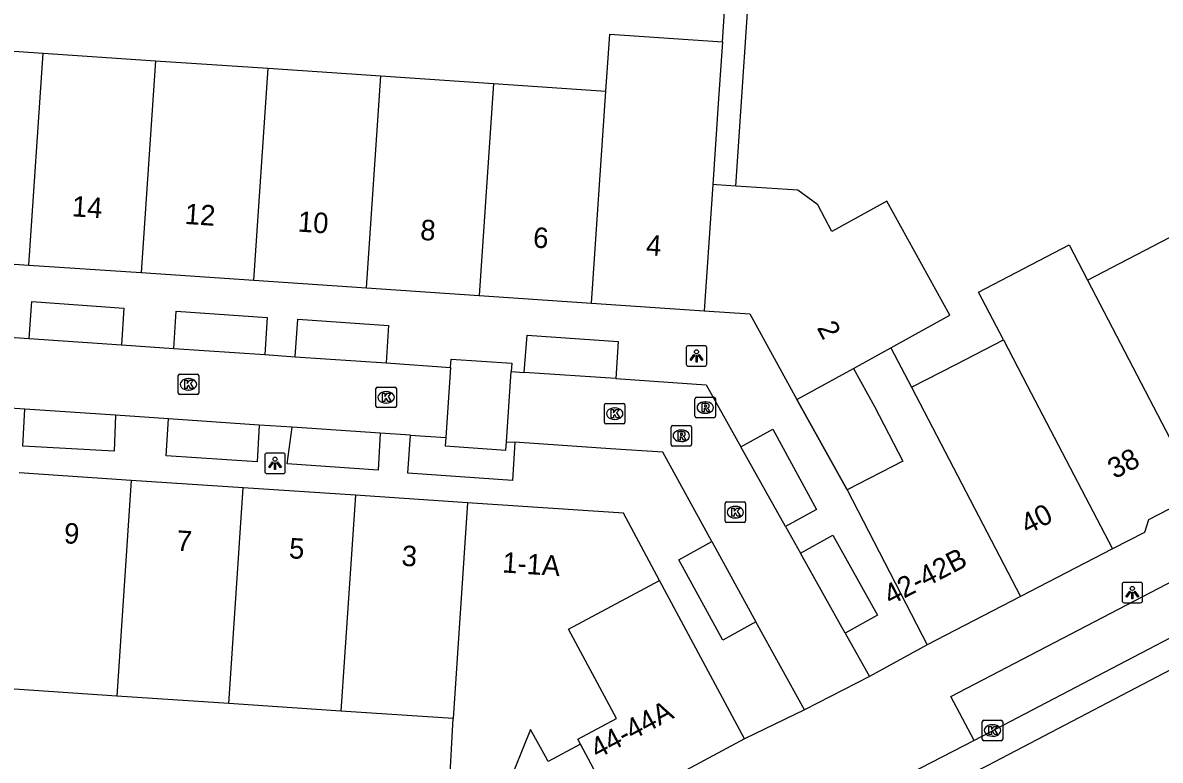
# Model space of a CAD drawing. Extents: x 159961 to 160856, y 382704 to 383353.
# Drawn here: x 160707.1 to 160762.6, y 382866.1 to 382902.1 of the extents above; entities that cross this region are included whole.
import ezdxf

# ---------------------------------------------------------------- set-up
doc = ezdxf.new("R2010")
doc.units = 0
for name, color, linetype in [('IMGEO_Kolk', 7, 'Continuous'), ('IMGEO_Lichtpunt', 7, 'Continuous'), ('IMGEO_Muur', 7, 'Continuous'), ('IMGEO_Pand', 7, 'Continuous'), ('IMGEO_Pand_nummerreeks', 7, 'Continuous'), ('IMGEO_Rijbaan_lokaal_gesloten', 7, 'Continuous'), ('IMGEO_Rijbaan_lokaal_open', 7, 'Continuous'), ('IMGEO_Rioolput', 7, 'Continuous'), ('IMGEO_Voetpad_open', 7, 'Continuous')]:
    doc.layers.add(name, color=color, linetype=linetype)

msp = doc.modelspace()

# ---------------------------------------------------------------- linework, layer by layer
at = {"layer": 'IMGEO_Kolk'}
for p, q in [((160714.745, 382884.914), (160715.597, 382884.914)), ((160714.67, 382883.988), (160714.67, 382884.84)), ((160715.158, 382884.694), (160715.183, 382884.694)), ((160715.671, 382884.84), (160715.671, 382883.988)), ((160715.597, 382883.914), (160714.745, 382883.914)), ((160715.181, 382884.134), (160715.156, 382884.134)), ((160724.323, 382883.353), (160724.323, 382884.205)), ((160724.398, 382884.279), (160725.25, 382884.279)), ((160724.811, 382884.059), (160724.836, 382884.059)), ((160725.324, 382884.205), (160725.324, 382883.353)), ((160725.25, 382883.279), (160724.398, 382883.279)), ((160724.834, 382883.499), (160724.809, 382883.499)), ((160735.487, 382882.555), (160735.487, 382883.407)), ((160735.562, 382883.481), (160736.414, 382883.481)), ((160735.975, 382883.261), (160736, 382883.261)), ((160736.488, 382883.407), (160736.488, 382882.555)), ((160735.998, 382882.701), (160735.973, 382882.701)), ((160736.414, 382882.481), (160735.562, 382882.481)), ((160741.379, 382877.744), (160741.379, 382878.596)), ((160741.454, 382878.67), (160742.306, 382878.67)), ((160741.867, 382878.45), (160741.892, 382878.45)), ((160742.38, 382878.596), (160742.38, 382877.744)), ((160741.89, 382877.89), (160741.865, 382877.89)), ((160742.306, 382877.67), (160741.454, 382877.67)), ((160753.938, 382867.081), (160753.938, 382867.933)), ((160754.013, 382868.007), (160754.865, 382868.007)), ((160754.426, 382867.787), (160754.451, 382867.787)), ((160754.939, 382867.933), (160754.939, 382867.081)), ((160754.449, 382867.227), (160754.424, 382867.227)), ((160754.865, 382867.007), (160754.013, 382867.007))]:
    msp.add_line(p, q, dxfattribs=at)
for points in [[(160714.745, 382884.914), (160715.597, 382884.914)], [(160714.67, 382883.988), (160714.67, 382884.84)], [(160714.991, 382884.614), (160715.114, 382884.614), (160715.114, 382884.463), (160715.244, 382884.614), (160715.408, 382884.614), (160715.262, 382884.463), (160715.415, 382884.214), (160715.263, 382884.214), (160715.178, 382884.378), (160715.114, 382884.311), (160715.114, 382884.214), (160714.991, 382884.214), (160714.991, 382884.614)], [(160715.671, 382884.84), (160715.671, 382883.988)], [(160715.597, 382883.914), (160714.745, 382883.914)], [(160724.323, 382883.353), (160724.323, 382884.205)], [(160724.398, 382884.279), (160725.25, 382884.279)], [(160724.644, 382883.979), (160724.767, 382883.979), (160724.767, 382883.828), (160724.897, 382883.979), (160725.061, 382883.979), (160724.915, 382883.828), (160725.068, 382883.579), (160724.916, 382883.579), (160724.831, 382883.743), (160724.767, 382883.676), (160724.767, 382883.579), (160724.644, 382883.579), (160724.644, 382883.979)], [(160725.324, 382884.205), (160725.324, 382883.353)], [(160725.25, 382883.279), (160724.398, 382883.279)], [(160735.487, 382882.555), (160735.487, 382883.407)], [(160735.562, 382883.481), (160736.414, 382883.481)], [(160736.488, 382883.407), (160736.488, 382882.555)], [(160735.808, 382883.181), (160735.931, 382883.181), (160735.931, 382883.03), (160736.061, 382883.181), (160736.225, 382883.181), (160736.079, 382883.03), (160736.232, 382882.781), (160736.08, 382882.781), (160735.995, 382882.945), (160735.931, 382882.878), (160735.931, 382882.781), (160735.808, 382882.781), (160735.808, 382883.181)], [(160736.414, 382882.481), (160735.562, 382882.481)], [(160741.379, 382877.744), (160741.379, 382878.596)], [(160741.454, 382878.67), (160742.306, 382878.67)], [(160741.7, 382878.37), (160741.823, 382878.37), (160741.823, 382878.219), (160741.953, 382878.37), (160742.117, 382878.37), (160741.971, 382878.219), (160742.124, 382877.97), (160741.972, 382877.97), (160741.887, 382878.134), (160741.823, 382878.067), (160741.823, 382877.97), (160741.7, 382877.97), (160741.7, 382878.37)], [(160742.38, 382878.596), (160742.38, 382877.744)], [(160742.306, 382877.67), (160741.454, 382877.67)], [(160753.938, 382867.081), (160753.938, 382867.933)], [(160754.013, 382868.007), (160754.865, 382868.007)], [(160754.259, 382867.707), (160754.382, 382867.707), (160754.382, 382867.556), (160754.512, 382867.707), (160754.676, 382867.707), (160754.53, 382867.556), (160754.683, 382867.307), (160754.531, 382867.307), (160754.446, 382867.471), (160754.382, 382867.404), (160754.382, 382867.307), (160754.259, 382867.307), (160754.259, 382867.707)], [(160754.939, 382867.933), (160754.939, 382867.081)], [(160754.865, 382867.007), (160754.013, 382867.007)]]:
    msp.add_lwpolyline(points, dxfattribs=at)
for centre, start, end in [((160714.747, 382884.838), 91.552, 178.448), ((160714.747, 382884.838), 91.552, 178.448), ((160715.595, 382884.838), 1.552, 88.448), ((160715.595, 382884.838), 1.552, 88.448), ((160714.747, 382883.99), 181.552, 268.448), ((160714.747, 382883.99), 181.552, 268.448), ((160715.595, 382883.99), 271.552, 358.448), ((160715.595, 382883.99), 271.552, 358.448), ((160724.4, 382884.203), 91.552, 178.448), ((160724.4, 382884.203), 91.552, 178.448), ((160725.248, 382884.203), 1.552, 88.448), ((160725.248, 382884.203), 1.552, 88.448), ((160724.4, 382883.355), 181.552, 268.448), ((160724.4, 382883.355), 181.552, 268.448), ((160725.248, 382883.355), 271.552, 358.448), ((160725.248, 382883.355), 271.552, 358.448), ((160735.564, 382883.405), 91.552, 178.448), ((160735.564, 382883.405), 91.552, 178.448), ((160736.412, 382883.405), 1.552, 88.448), ((160736.412, 382883.405), 1.552, 88.448), ((160735.564, 382882.557), 181.552, 268.448), ((160735.564, 382882.557), 181.552, 268.448), ((160736.412, 382882.557), 271.552, 358.448), ((160736.412, 382882.557), 271.552, 358.448), ((160741.456, 382878.594), 91.552, 178.448), ((160741.456, 382878.594), 91.552, 178.448), ((160742.304, 382878.594), 1.552, 88.448), ((160742.304, 382878.594), 1.552, 88.448), ((160741.456, 382877.746), 181.552, 268.448), ((160741.456, 382877.746), 181.552, 268.448), ((160742.304, 382877.746), 271.552, 358.448), ((160742.304, 382877.746), 271.552, 358.448), ((160754.015, 382867.931), 91.552, 178.448), ((160754.015, 382867.931), 91.552, 178.448), ((160754.863, 382867.931), 1.552, 88.448), ((160754.863, 382867.931), 1.552, 88.448), ((160754.015, 382867.083), 181.552, 268.448), ((160754.015, 382867.083), 181.552, 268.448), ((160754.863, 382867.083), 271.552, 358.448), ((160754.863, 382867.083), 271.552, 358.448)]:
    msp.add_arc(centre, 0.0765, start, end, dxfattribs=at)
for centre, major_axis, ratio, start_param, end_param in [((160715.157, 382884.414), (-0.387, 0.002), 0.722429, 4.712389, 7.853982), ((160715.182, 382884.414), (-0.39, 0.002), 0.717154, 1.570796, 4.712389), ((160724.81, 382883.779), (-0.387, 0.002), 0.722429, 4.712389, 7.853982), ((160724.835, 382883.779), (-0.39, 0.002), 0.717154, 1.570796, 4.712389), ((160735.974, 382882.981), (-0.387, 0.002), 0.722429, 4.712389, 7.853982), ((160735.999, 382882.981), (-0.39, 0.002), 0.717154, 1.570796, 4.712389), ((160741.866, 382878.17), (-0.387, 0.002), 0.722429, 4.712389, 7.853982), ((160741.891, 382878.17), (-0.39, 0.002), 0.717154, 1.570796, 4.712389), ((160754.425, 382867.507), (-0.387, 0.002), 0.722429, 4.712389, 7.853982), ((160754.45, 382867.507), (-0.39, 0.002), 0.717154, 1.570796, 4.712389)]:
    msp.add_ellipse(centre, major_axis=major_axis, ratio=ratio, start_param=start_param, end_param=end_param, dxfattribs=at)
at = {"layer": 'IMGEO_Lichtpunt'}
for p, q in [((160739.483, 382886.204), (160739.483, 382885.397)), ((160739.483, 382886.204), (160739.483, 382885.397)), ((160740.385, 382886.299), (160739.577, 382886.299)), ((160740.385, 382886.299), (160739.577, 382886.299)), ((160740.479, 382885.397), (160740.479, 382886.204)), ((160740.479, 382885.397), (160740.479, 382886.204)), ((160739.577, 382885.303), (160740.385, 382885.303)), ((160739.577, 382885.303), (160740.385, 382885.303)), ((160719.802, 382881.055), (160718.994, 382881.055)), ((160719.802, 382881.055), (160718.994, 382881.055)), ((160718.9, 382880.96), (160718.9, 382880.153)), ((160718.9, 382880.96), (160718.9, 382880.153)), ((160719.896, 382880.153), (160719.896, 382880.96)), ((160719.896, 382880.153), (160719.896, 382880.96)), ((160718.994, 382880.059), (160719.802, 382880.059)), ((160718.994, 382880.059), (160719.802, 382880.059)), ((160760.768, 382874.647), (160760.768, 382873.84)), ((160760.768, 382874.647), (160760.768, 382873.84)), ((160761.67, 382874.742), (160760.862, 382874.742)), ((160761.67, 382874.742), (160760.862, 382874.742)), ((160761.764, 382873.84), (160761.764, 382874.647)), ((160761.764, 382873.84), (160761.764, 382874.647)), ((160760.862, 382873.746), (160761.67, 382873.746)), ((160760.862, 382873.746), (160761.67, 382873.746))]:
    msp.add_line(p, q, dxfattribs=at)
for points in [[(160739.857, 382885.868), (160739.896, 382885.84), (160739.708, 382885.578), (160739.67, 382885.605), (160739.857, 382885.868)], [(160739.959, 382885.82), (160740.006, 382885.82), (160740.006, 382885.498), (160739.959, 382885.498), (160739.959, 382885.82)], [(160740.069, 382885.84), (160740.107, 382885.867), (160740.294, 382885.605), (160740.255, 382885.577), (160740.069, 382885.84)], [(160719.274, 382880.624), (160719.313, 382880.596), (160719.125, 382880.334), (160719.087, 382880.361), (160719.274, 382880.624)], [(160719.376, 382880.576), (160719.423, 382880.576), (160719.423, 382880.254), (160719.376, 382880.254), (160719.376, 382880.576)], [(160719.486, 382880.596), (160719.524, 382880.623), (160719.711, 382880.361), (160719.672, 382880.333), (160719.486, 382880.596)], [(160761.142, 382874.311), (160761.181, 382874.283), (160760.993, 382874.021), (160760.955, 382874.048), (160761.142, 382874.311)], [(160761.244, 382874.263), (160761.291, 382874.263), (160761.291, 382873.941), (160761.244, 382873.941), (160761.244, 382874.263)], [(160761.354, 382874.283), (160761.392, 382874.31), (160761.579, 382874.048), (160761.54, 382874.02), (160761.354, 382874.283)]]:
    msp.add_lwpolyline(points, dxfattribs=at)
for centre in [(160739.982, 382886.002), (160719.399, 382880.758), (160761.267, 382874.445)]:
    msp.add_circle(centre, 0.0994, dxfattribs=at)
for centre, start, end in [((160739.577, 382886.204), 90, 180), ((160739.577, 382886.204), 90, 180), ((160740.385, 382886.204), 0, 90), ((160740.385, 382886.204), 0, 90), ((160739.577, 382885.397), 180, 270), ((160739.577, 382885.397), 180, 270), ((160740.385, 382885.397), 270, 0), ((160740.385, 382885.397), 270, 360), ((160718.994, 382880.96), 90, 180), ((160718.994, 382880.96), 90, 180), ((160719.802, 382880.96), 0, 90), ((160719.802, 382880.96), 0, 90), ((160718.994, 382880.153), 180, 270), ((160718.994, 382880.153), 180, 270), ((160719.802, 382880.153), 270, 0), ((160719.802, 382880.153), 270, 360), ((160760.862, 382874.647), 90, 180), ((160760.862, 382874.647), 90, 180), ((160761.67, 382874.647), 0, 90), ((160761.67, 382874.647), 0, 90), ((160760.862, 382873.84), 180, 270), ((160760.862, 382873.84), 180, 270), ((160761.67, 382873.84), 270, 0), ((160761.67, 382873.84), 270, 360)]:
    msp.add_arc(centre, 0.0946, start, end, dxfattribs=at)
at = {"layer": 'IMGEO_Muur'}
msp.add_lwpolyline([(160744.889, 382883.671), (160747.334, 382879.263)], dxfattribs=at)
at = {"layer": 'IMGEO_Pand'}
for points in [[(160735.56, 382898.735), (160735.748, 382901.514), (160741.247, 382901.143)], [(160741.247, 382901.143), (160741.059, 382898.363), (160740.776, 382894.177)], [(160702.57, 382900.969), (160708.069, 382900.596)], [(160707.368, 382890.242), (160708.069, 382900.596)], [(160708.069, 382900.596), (160713.566, 382900.224)], [(160713.566, 382900.224), (160712.866, 382889.87)], [(160713.566, 382900.224), (160719.066, 382899.852)], [(160718.365, 382889.497), (160719.066, 382899.852)], [(160719.066, 382899.852), (160724.562, 382899.48)], [(160723.863, 382889.125), (160724.562, 382899.48)], [(160724.562, 382899.48), (160730.062, 382899.107)], [(160730.062, 382899.107), (160729.362, 382888.752)], [(160730.062, 382899.107), (160735.56, 382898.735)], [(160734.86, 382888.38), (160735.56, 382898.735)], [(160740.776, 382894.177), (160740.359, 382888.008)], [(160741.896, 382894.101), (160740.952, 382894.165), (160740.776, 382894.177)], [(160749.477, 382886.199), (160752.358, 382887.787), (160749.282, 382893.367), (160746.593, 382891.885), (160745.914, 382893.187), (160744.934, 382893.895), (160741.896, 382894.101)], [(160759.077, 382889.5), (160763.496, 382891.799)], [(160754.974, 382886.591), (160753.759, 382888.924), (160758.179, 382891.225), (160759.077, 382889.5)], [(160701.869, 382890.615), (160707.368, 382890.242)], [(160707.368, 382890.242), (160712.866, 382889.87)], [(160712.866, 382889.87), (160718.365, 382889.497)], [(160718.365, 382889.497), (160723.863, 382889.125)], [(160759.077, 382889.5), (160764.511, 382879.067)], [(160723.863, 382889.125), (160729.362, 382888.752)], [(160729.362, 382888.752), (160734.86, 382888.38)], [(160734.86, 382888.38), (160740.359, 382888.008)], [(160740.359, 382888.008), (160742.582, 382887.857), (160744.889, 382883.671)], [(160750.483, 382884.269), (160752.675, 382885.402), (160754.974, 382886.591)], [(160754.974, 382886.591), (160756.134, 382884.362), (160760.296, 382876.372)], [(160747.652, 382885.194), (160749.477, 382886.199)], [(160749.477, 382886.199), (160750.483, 382884.269)], [(160744.889, 382883.671), (160747.652, 382885.194)], [(160747.652, 382885.194), (160748.677, 382883.335), (160750.054, 382880.669), (160747.334, 382879.263)], [(160750.483, 382884.269), (160755.802, 382874.049)], [(160712.37, 382879.724), (160706.895, 382880.089)], [(160712.37, 382879.724), (160711.667, 382869.188)], [(160717.845, 382879.359), (160712.37, 382879.724)], [(160717.143, 382868.823), (160717.845, 382879.359)], [(160723.32, 382878.994), (160717.845, 382879.359)], [(160723.32, 382878.994), (160722.617, 382868.458)], [(160728.795, 382878.629), (160723.32, 382878.994)], [(160747.334, 382879.263), (160751.248, 382871.695)], [(160764.511, 382879.067), (160762.058, 382877.798), (160761.861, 382877.181), (160760.296, 382876.372)], [(160728.795, 382878.629), (160728.103, 382868.092)], [(160738.179, 382874.84), (160736.42, 382878.121), (160728.795, 382878.629)], [(160760.296, 382876.372), (160755.802, 382874.049)], [(160734.309, 382866.839), (160734.179, 382867.081), (160736.076, 382868.097), (160733.738, 382872.46), (160738.179, 382874.84)], [(160742.328, 382867.099), (160738.179, 382874.84)], [(160755.802, 382874.049), (160751.248, 382871.695)], [(160711.667, 382869.188), (160706.193, 382869.553)], [(160717.143, 382868.823), (160711.667, 382869.188)], [(160722.617, 382868.458), (160717.143, 382868.823)], [(160728.103, 382868.092), (160722.617, 382868.458)], [(160734.309, 382866.839), (160732.737, 382865.996), (160732.604, 382866.237), (160731.87, 382867.558), (160730.719, 382864.693), (160727.919, 382864.809), (160728.103, 382868.092)], [(160735.99, 382863.702), (160734.309, 382866.839)], [(160742.328, 382867.099), (160735.99, 382863.702)]]:
    msp.add_lwpolyline(points, dxfattribs=at)
at = {"layer": 'IMGEO_Rijbaan_lokaal_gesloten'}
for points in [[(160658.793, 382788.217), (160658.795, 382788.219), (160713.681, 382839.487), (160716.862, 382842.261), (160724.646, 382848.459), (160727.703, 382850.736), (160730.902, 382852.951), (160733.843, 382854.844), (160736.572, 382856.486), (160745.822, 382861.534), (160754.189, 382865.798), (160800.497, 382890.041), (160850.387, 382917.788)], [(160833.656, 382910.101), (160799.878, 382891.281), (160796.345, 382889.412), (160753.546, 382867.025)], [(160753.546, 382867.025), (160745.141, 382862.692)]]:
    msp.add_lwpolyline(points, dxfattribs=at)
at = {"layer": 'IMGEO_Rijbaan_lokaal_open'}
for points in [[(160695.238, 382887.483), (160707.389, 382886.652)], [(160707.389, 382886.652), (160711.899, 382886.343)], [(160711.899, 382886.343), (160714.461, 382886.168)], [(160714.461, 382886.168), (160718.9, 382885.865)], [(160718.9, 382885.865), (160720.375, 382885.764)], [(160720.375, 382885.764), (160724.823, 382885.459)], [(160727.972, 382885.244), (160728, 382885.652), (160730.963, 382885.45), (160730.935, 382885.041)], [(160724.823, 382885.459), (160727.972, 382885.244)], [(160727.972, 382885.244), (160727.74, 382881.812)], [(160730.703, 382881.611), (160730.935, 382885.041)], [(160730.935, 382885.041), (160731.571, 382884.997)], [(160736.035, 382884.692), (160731.571, 382884.997)], [(160736.035, 382884.692), (160740.46, 382884.389), (160742.152, 382881.365)], [(160707.184, 382883.204), (160705.703, 382883.304)], [(160711.614, 382882.904), (160707.184, 382883.204)], [(160714.187, 382882.73), (160711.614, 382882.904)], [(160718.623, 382882.426), (160714.187, 382882.73)], [(160720.242, 382882.32), (160718.623, 382882.426)], [(160724.54, 382882.029), (160720.242, 382882.32)], [(160726.017, 382881.929), (160724.54, 382882.029)], [(160726.017, 382881.929), (160727.74, 382881.812)], [(160727.74, 382881.812), (160727.712, 382881.403), (160730.675, 382881.202), (160730.703, 382881.611)], [(160730.703, 382881.611), (160731.113, 382881.583)], [(160740.724, 382876.741), (160738.329, 382881.095), (160735.778, 382881.268), (160731.339, 382881.568), (160731.113, 382881.583)], [(160744.329, 382877.473), (160742.152, 382881.365)], [(160744.329, 382877.473), (160745.057, 382876.172)], [(160740.724, 382876.741), (160742.88, 382872.82)], [(160747.244, 382872.263), (160745.057, 382876.172)], [(160745.251, 382868.51), (160742.88, 382872.82)], [(160747.244, 382872.263), (160748.426, 382870.149)], [(160748.426, 382870.149), (160745.251, 382868.51)]]:
    msp.add_lwpolyline(points, dxfattribs=at)
at = {"layer": 'IMGEO_Rioolput'}
for p, q in [((160739.908, 382882.855), (160739.908, 382883.707)), ((160739.983, 382883.781), (160740.835, 382883.781)), ((160740.396, 382883.561), (160740.421, 382883.561)), ((160740.909, 382883.707), (160740.909, 382882.855)), ((160740.835, 382882.781), (160739.983, 382882.781)), ((160740.419, 382883.001), (160740.394, 382883.001)), ((160738.736, 382881.474), (160738.736, 382882.326)), ((160738.811, 382882.4), (160739.663, 382882.4)), ((160739.224, 382882.18), (160739.249, 382882.18)), ((160739.737, 382882.326), (160739.737, 382881.474)), ((160739.247, 382881.62), (160739.222, 382881.62)), ((160739.663, 382881.4), (160738.811, 382881.4))]:
    msp.add_line(p, q, dxfattribs=at)
for points in [[(160739.908, 382882.855), (160739.908, 382883.707)], [(160739.983, 382883.781), (160740.835, 382883.781)], [(160740.497, 382883.479), (160740.245, 382883.481), (160740.245, 382883.081)], [(160740.423, 382883.4), (160740.369, 382883.4), (160740.369, 382883.319)], [(160740.369, 382883.319), (160740.421, 382883.319)], [(160740.909, 382883.707), (160740.909, 382882.855)], [(160740.835, 382882.781), (160739.983, 382882.781)], [(160740.245, 382883.081), (160740.369, 382883.081), (160740.369, 382883.243), (160740.38, 382883.243)], [(160740.427, 382883.214), (160740.498, 382883.081), (160740.638, 382883.081), (160740.573, 382883.207)], [(160738.736, 382881.474), (160738.736, 382882.326)], [(160738.811, 382882.4), (160739.663, 382882.4)], [(160739.737, 382882.326), (160739.737, 382881.474)], [(160739.325, 382882.098), (160739.073, 382882.1), (160739.073, 382881.7)], [(160739.073, 382881.7), (160739.197, 382881.7), (160739.197, 382881.862), (160739.208, 382881.862)], [(160739.251, 382882.019), (160739.197, 382882.019), (160739.197, 382881.938)], [(160739.197, 382881.938), (160739.249, 382881.938)], [(160739.255, 382881.833), (160739.326, 382881.7), (160739.466, 382881.7), (160739.401, 382881.826)], [(160739.663, 382881.4), (160738.811, 382881.4)]]:
    msp.add_lwpolyline(points, dxfattribs=at)
for centre, radius, start, end in [((160739.985, 382883.705), 0.0765, 91.552, 178.448), ((160739.985, 382883.705), 0.0765, 91.552, 178.448), ((160740.405, 382883.508), 0.19, 274.7715, 282.9687), ((160740.429, 382883.304), 0.0964, 77.0061, 93.1865), ((160740.443, 382883.361), 0.0378, 276.6634, 79.6772), ((160740.496, 382883.369), 0.109, 350.3612, 89.416), ((160740.494, 382883.369), 0.112, 277.5842, 350.9817), ((160740.478, 382883.154), 0.108, 29.5134, 73.7905), ((160740.833, 382883.705), 0.0765, 1.552, 88.448), ((160740.833, 382883.705), 0.0765, 1.552, 88.448), ((160739.985, 382882.857), 0.0765, 181.552, 268.448), ((160739.985, 382882.857), 0.0765, 181.552, 268.448), ((160740.379, 382883.19), 0.0533, 26.0293, 88.6989), ((160740.833, 382882.857), 0.0765, 271.552, 358.448), ((160740.833, 382882.857), 0.0765, 271.552, 358.448), ((160738.813, 382882.324), 0.0765, 91.552, 178.448), ((160738.813, 382882.324), 0.0765, 91.552, 178.448), ((160739.661, 382882.324), 0.0765, 1.552, 88.448), ((160739.661, 382882.324), 0.0765, 1.552, 88.448), ((160739.207, 382881.809), 0.0533, 26.0293, 88.6989), ((160739.233, 382882.127), 0.19, 274.7715, 282.9687), ((160739.257, 382881.923), 0.0964, 77.0061, 93.1865), ((160739.271, 382881.98), 0.0378, 276.6634, 79.6772), ((160739.324, 382881.988), 0.109, 350.3612, 89.416), ((160739.322, 382881.988), 0.112, 277.5842, 350.9817), ((160739.306, 382881.773), 0.108, 29.5134, 73.7905), ((160738.813, 382881.476), 0.0765, 181.552, 268.448), ((160738.813, 382881.476), 0.0765, 181.552, 268.448), ((160739.661, 382881.476), 0.0765, 271.552, 358.448), ((160739.661, 382881.476), 0.0765, 271.552, 358.448)]:
    msp.add_arc(centre, radius, start, end, dxfattribs=at)
for centre, major_axis, ratio, start_param, end_param in [((160740.395, 382883.281), (-0.387, 0.002), 0.722429, 4.712389, 7.853982), ((160740.42, 382883.281), (-0.39, 0.002), 0.717154, 1.570796, 4.712389), ((160739.223, 382881.9), (-0.387, 0.002), 0.722429, 4.712389, 7.853982), ((160739.248, 382881.9), (-0.39, 0.002), 0.717154, 1.570796, 4.712389)]:
    msp.add_ellipse(centre, major_axis=major_axis, ratio=ratio, start_param=start_param, end_param=end_param, dxfattribs=at)
at = {"layer": 'IMGEO_Voetpad_open'}
for points in [[(160741.247, 382901.143), (160741.781, 382909.327)], [(160741.896, 382894.101), (160742.735, 382906.48), (160744.527, 382906.317), (160744.632, 382907.467)], [(160707.389, 382886.652), (160707.521, 382888.464), (160712.014, 382888.137), (160711.899, 382886.343)], [(160714.461, 382886.168), (160714.568, 382887.981), (160719.018, 382887.676), (160718.9, 382885.865)], [(160720.375, 382885.764), (160720.506, 382887.591), (160724.941, 382887.281), (160724.823, 382885.459)], [(160731.571, 382884.997), (160731.705, 382886.809), (160736.158, 382886.502), (160736.035, 382884.692)], [(160747.334, 382879.263), (160744.889, 382883.671)], [(160711.614, 382882.904), (160711.539, 382881.146), (160707.082, 382881.395), (160707.184, 382883.204)], [(160718.623, 382882.426), (160718.525, 382880.623), (160714.076, 382880.924), (160714.187, 382882.73)], [(160724.54, 382882.029), (160724.442, 382880.214), (160719.985, 382880.529), (160720.242, 382882.32)], [(160742.152, 382881.365), (160743.714, 382882.23), (160745.846, 382878.299), (160744.329, 382877.473)], [(160731.113, 382881.583), (160730.996, 382879.723), (160725.89, 382880.081), (160726.017, 382881.929)], [(160742.88, 382872.82), (160741.27, 382871.925), (160739.115, 382875.836), (160740.724, 382876.741)], [(160745.057, 382876.172), (160746.637, 382877.041), (160748.814, 382873.145), (160747.244, 382872.263)], [(160753.546, 382867.025), (160752.41, 382869.16), (160764.501, 382875.466)], [(160751.248, 382871.695), (160748.426, 382870.149)], [(160745.251, 382868.51), (160742.328, 382867.099)]]:
    msp.add_lwpolyline(points, dxfattribs=at)

# ---------------------------------------------------------------- texts
at = {"layer": 'IMGEO_Pand_nummerreeks'}
for s, rotation, p in [('14', 356.1252, (160709.452, 382892.626)), ('12', 356.1252, (160714.966, 382892.253)), ('10', 356.1252, (160720.489, 382891.879)), ('8', 356.1252, (160726.465, 382891.474)), ('6', 356.1252, (160731.978, 382891.101)), ('4', 356.1268, (160737.497, 382890.728)), ('2', 298.0117, (160745.841, 382887.18)), ('38', 27.6345, (160760.399, 382879.773)), ('40', 27.335, (160756.145, 382877.063)), ('9', 356.186, (160709.064, 382876.657)), ('7', 356.186, (160714.561, 382876.29)), ('5', 356.186, (160720.057, 382875.924)), ('3', 356.186, (160725.554, 382875.558)), ('1-1A', 356.1898, (160730.475, 382875.23)), ('42-42B', 27.3348, (160749.455, 382873.605)), ('44-44A', 28.1895, (160735.143, 382866.108))]:
    msp.add_text(s, height=1, rotation=rotation, dxfattribs=at).set_placement(p)

doc.saveas('drawing.dxf')
